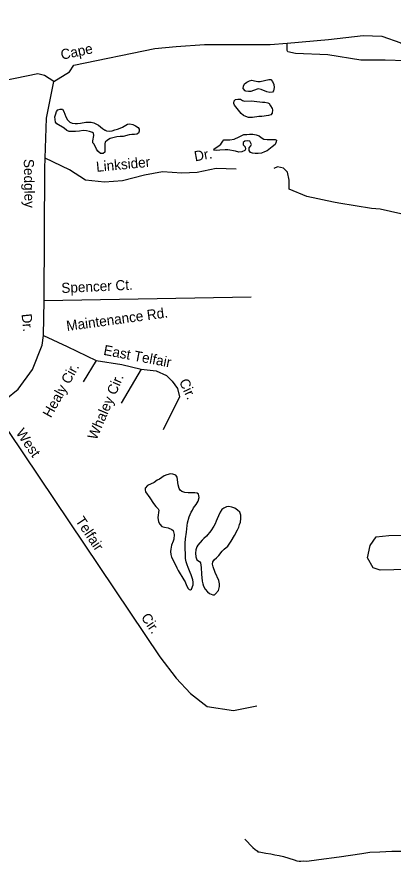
# Model space of a CAD drawing. Extents: x 1945482 to 2853149, y 66427 to 1015778.
# Drawn here: x 2329928 to 2332369, y 115103 to 120547 of the extents above; entities that cross this region are included whole.
import ezdxf

# ---------------------------------------------------------------- set-up
doc = ezdxf.new("R2010")
doc.units = 0
for name, color, linetype in [('Old_Level_10', 7, 'Continuous'), ('Old_Level_35', 7, 'Continuous'), ('Old_Level_60', 7, 'Continuous')]:
    doc.layers.add(name, color=color, linetype=linetype)

msp = doc.modelspace()

# ---------------------------------------------------------------- linework, layer by layer
at = {"layer": 'Old_Level_35'}
for points in [[(2330169.1, 120128.4), (2330107.2, 120166.1), (2330065.3, 120178.7), (2329537.8, 120069.8), (2329441.5, 120057.2), (2329341.1, 120065.6), (2329207.1, 120103.3), (2328826.1, 120229), (2328370.7, 120325.3), (2328115.3, 120337.9), (2327851.6, 120333.7), (2327512.5, 120308.6), (2327361.8, 120270.9), (2327273.8, 120266.7), (2327139.9, 120279.2), (2327077.1, 120296), (2327060.3, 120325.3), (2327081.3, 120379.8), (2327194.3, 120471.9), (2327357.6, 120497.1), (2327839, 120547.4)], [(2330169.1, 120128.4), (2330269.6, 120191.3), (2330298.9, 120233.2), (2330822.2, 120342.1), (2330960.4, 120354.6), (2331144.6, 120367.2), (2331571.6, 120367.2), (2331680.4, 120375.6), (2331948.4, 120400.7), (2332174.4, 120425.9), (2332295.8, 120421.7), (2332417.2, 120379.8), (2332547, 120287.6), (2332672.6, 120220.6), (2332844.2, 120161.9), (2333154, 120094.9), (2333472.2, 120027.9), (2333882.5, 119935.7), (2334276, 119860.3), (2334497.4, 119837.7)], [(2332547, 120287.6), (2332447.4, 120262.5), (2332317.6, 120266.7), (2332158.5, 120266.7), (2331945, 120300.2), (2331735.7, 120308.6), (2331685.5, 120321.1), (2331681.3, 120329.5), (2331680.4, 120375.6)], [(2327993.1, 117750.5), (2328076.8, 117679.3), (2328131.2, 117616.5), (2328453.6, 117126.3), (2329773.9, 118006.1), (2329937.2, 118136), (2330029.3, 118261.6), (2330092.1, 118420.8), (2330100.5, 118483.7), (2330104.7, 118709.9), (2330108.9, 119567.9), (2330113, 119630.7), (2330121.4, 119890.5), (2330169.1, 120128.4)], [(2331349.7, 119559.5), (2331219.9, 119563.7), (2331098.5, 119538.6), (2330998.1, 119534.4), (2330872.5, 119542.8), (2330755.2, 119521.8), (2330612.9, 119484.1), (2330495.7, 119475.7), (2330374.3, 119488.3), (2330269.6, 119555.3), (2330113, 119630.7)], [(2333192.1, 119142.7), (2333028.9, 119142.7), (2332957.7, 119155.2), (2332867.7, 119169.9), (2332284.9, 119301.9), (2332228.4, 119306), (2332017, 119339.6), (2331981.4, 119345.8), (2331807.7, 119383.6), (2331694.7, 119431.7), (2331694.7, 119488.3), (2331684.2, 119540.7), (2331657, 119567.9), (2331619.3, 119576.3), (2331594.2, 119563.7)], [(2330104.7, 118709.9), (2331446.8, 118734.2)], [(2330100.5, 118483.7), (2330253.7, 118412.5), (2330442.1, 118320.3), (2330609.6, 118295.2), (2330735.1, 118265.8), (2330831.4, 118253.3), (2330898.4, 118223.9), (2330936.1, 118186.2), (2330969.6, 118140.2), (2330982.1, 118085.7), (2330877.5, 117872)], [(2330442.1, 118320.3), (2330358.4, 118182.1)], [(2330735.1, 118265.8), (2330605.4, 118043.8)], [(2329773.9, 118006.1), (2330856.5, 116401.6), (2330961.2, 116263.3), (2331053.3, 116162.8), (2331162.2, 116079), (2331333.8, 116053.9), (2331484.5, 116083.2)], [(2333358.9, 116921.2), (2333165.6, 116961.6), (2333073, 116981.7), (2332283.5, 116961.6), (2332239.2, 116977.7), (2332202.9, 117042.2), (2332219, 117122.8), (2332259.3, 117179.2), (2332339.9, 117187.3), (2333064.9, 117195.3), (2333105.2, 117179.2), (2333125.3, 117126.8), (2333117.3, 117066.4), (2333073, 116981.7)], [(2331407.1, 115221), (2331457.5, 115165.5), (2331473.7, 115153.7), (2331485.9, 115144), (2331491.7, 115138), (2331499.9, 115138), (2331543.9, 115130.2), (2331575.9, 115124.9), (2331583.1, 115123.2)], [(2331583.1, 115123.2), (2331600.1, 115119), (2331630.2, 115113.3), (2331656.4, 115107.7), (2331692.3, 115096), (2331726.5, 115086.2), (2331744.8, 115080.4), (2331758.6, 115078.6), (2331770.5, 115076.8), (2331788.5, 115079.2), (2331808.6, 115077.3), (2331886.6, 115088), (2332018.5, 115105.3), (2332166.3, 115126.9), (2332216.2, 115135.4), (2332282.1, 115138), (2332360, 115142.7), (2332490, 115142.3), (2332694.1, 115142.5), (2332984.1, 115139.5), (2333188.5, 115138.7)]]:
    msp.add_lwpolyline(points, dxfattribs=at)
at = {"layer": 'Old_Level_60'}
for points in [[(2331568.7, 120056.5), (2331548.5, 120060.6), (2331511.5, 120077.4), (2331494, 120081.1), (2331463.7, 120069.7), (2331446, 120064.5), (2331430.5, 120063.3), (2331413.2, 120066.3), (2331409.5, 120067.7), (2331395.2, 120082.4), (2331398.7, 120097.8), (2331404.5, 120113.8), (2331420.7, 120125), (2331436.2, 120133.5), (2331451.2, 120137.1), (2331469.7, 120132.2), (2331491.2, 120128.4), (2331507, 120128.1), (2331561.7, 120141.4), (2331575.7, 120141.1), (2331586.2, 120128.1), (2331594.5, 120108), (2331596, 120089.6), (2331593, 120067.9), (2331586.2, 120059.1), (2331568.7, 120056.5)], [(2331335.5, 119990.7), (2331336.5, 120000), (2331336.7, 120002.5), (2331345.2, 120011.7), (2331361.5, 120014.7), (2331378, 120014.3), (2331391.7, 120006.1), (2331405.2, 120000), (2331447, 120003.7), (2331504, 119995.5), (2331520.5, 119994.2), (2331536, 119994.4), (2331555, 119990.5), (2331565.5, 119985.3), (2331574, 119971.3), (2331583, 119954), (2331586.5, 119943.8), (2331583.7, 119922.9), (2331575.7, 119912.6), (2331561, 119907.8), (2331516, 119901.3), (2331497, 119902.3), (2331455.7, 119894.7), (2331431.5, 119895.4), (2331414, 119901.5), (2331398.7, 119908.7), (2331382.2, 119921.7), (2331339.7, 119974.3), (2331336, 119985.7), (2331335.5, 119990.7)], [(2330488.2, 119662.1), (2330471, 119662.5), (2330453.2, 119676.9), (2330444.2, 119690.5), (2330428.7, 119721.3), (2330422, 119731.7), (2330421.5, 119744.5), (2330428.2, 119778.4), (2330425, 119792.9), (2330418.2, 119798.6), (2330399.2, 119804.7), (2330380.5, 119808.8), (2330359, 119810.5), (2330334.2, 119806.8), (2330309, 119804.9), (2330268, 119804.3), (2330252, 119811.6), (2330235.2, 119825.7), (2330188, 119853.1), (2330179.7, 119864.8), (2330176.5, 119882.7), (2330175.5, 119899.7), (2330180.7, 119918.4), (2330186, 119932.9), (2330195, 119945.8), (2330209.5, 119948.8), (2330224.7, 119948.1), (2330233.5, 119934.7), (2330246.2, 119899.3), (2330257.2, 119879.8), (2330273, 119865.8), (2330287.5, 119858.4), (2330305.5, 119856.9), (2330322.5, 119857.1), (2330340.5, 119858.2), (2330376, 119863.8), (2330392, 119865.1), (2330411.2, 119864.8), (2330427.7, 119860), (2330457.5, 119845.8), (2330483.5, 119824.4), (2330496.2, 119815.7), (2330500.2, 119813.9), (2330495.2, 119814.5), (2330509.5, 119809.1), (2330527, 119806.4), (2330547.5, 119809.3), (2330563.7, 119816.1), (2330580.2, 119820.4), (2330597.5, 119826.3), (2330613, 119833.1), (2330646.7, 119851), (2330660.2, 119854.2), (2330679.7, 119850.1), (2330696.7, 119841.5), (2330714, 119829.9), (2330721.5, 119818.8), (2330722.5, 119805.6), (2330717, 119792.7), (2330707, 119787.6), (2330692.2, 119784.7), (2330675, 119784.7), (2330657.7, 119783.2), (2330617.2, 119772.1), (2330598.2, 119772.2), (2330576.7, 119770), (2330532.7, 119758), (2330517, 119749.1), (2330502, 119735.7), (2330499, 119724.1), (2330499, 119669.9), (2330488.2, 119662.1)], [(2331473.5, 119661.2), (2331456.2, 119663.3), (2331444.2, 119669), (2331435.5, 119682.3), (2331435.7, 119698.7), (2331446.2, 119710.9), (2331450.5, 119719.6), (2331444.2, 119733.4), (2331438, 119740.7), (2331422.2, 119744.9), (2331405.7, 119741.3), (2331395.2, 119733.7), (2331395, 119718.7), (2331409.2, 119704.2), (2331411.5, 119690.3), (2331405.7, 119680.7), (2331387.5, 119671.7), (2331368.2, 119671), (2331346.7, 119675.9), (2331297, 119684.9), (2331279.5, 119685.1), (2331244, 119682.4), (2331223, 119681.7), (2331208, 119682.8), (2331205, 119684.5), (2331208, 119691.4), (2331239, 119711.1), (2331250.7, 119722.3), (2331259.5, 119735.5), (2331263, 119742.3), (2331270, 119749.4), (2331308.5, 119749.8), (2331338.5, 119755.6), (2331369.5, 119768.9), (2331400.7, 119785.3), (2331419.7, 119785.9), (2331436.5, 119788.1), (2331458.5, 119788.1), (2331481, 119782.9), (2331500, 119775.6), (2331512.2, 119766), (2331529.5, 119755.6), (2331550.5, 119753.6), (2331604.2, 119753.3), (2331611.7, 119748.9), (2331609.7, 119738.1), (2331602.5, 119720.2), (2331583.5, 119704.5), (2331551.2, 119680), (2331534.7, 119672.1), (2331514.7, 119664.4), (2331493.7, 119661.5), (2331473.5, 119661.2)], [(2331054.5, 116835.5), (2331061.5, 116840), (2331071, 116867.7), (2331072, 116884.5), (2331069.2, 116901), (2331058.5, 116932.4), (2331052.7, 116948.2), (2331038.5, 116980.9), (2331032, 116997.7), (2331027, 117017), (2331022.7, 117038.7), (2331021, 117060.5), (2331020, 117110), (2331020, 117138.1), (2331021.7, 117166), (2331027.7, 117209.1), (2331032, 117251.5), (2331035.2, 117269.2), (2331045.7, 117307.7), (2331051.2, 117323.4), (2331058, 117337.8), (2331067.2, 117352), (2331074.7, 117365.7), (2331091.5, 117388.2), (2331105, 117409.9), (2331110.7, 117433.7), (2331105.2, 117455.4), (2331098.2, 117460.8), (2331082.5, 117463.7), (2331067.2, 117464.1), (2331040.2, 117463.2), (2331017.7, 117464.9), (2330998.7, 117473.1), (2330987.5, 117481.7), (2330980.7, 117491.6), (2330975, 117515.4), (2330967, 117564.1), (2330960.2, 117577.4), (2330940.5, 117585.5), (2330925, 117586.5), (2330900.5, 117581.3), (2330883.2, 117572.7), (2330852.7, 117552.3), (2330838.7, 117544.7), (2330818, 117530.4), (2330776.5, 117512.2), (2330759.7, 117494.6), (2330759.5, 117484.1), (2330763, 117470.8), (2330791.5, 117431.9), (2330815.2, 117394.7), (2330830, 117374.3), (2330845.2, 117359.9), (2330849.7, 117352.1), (2330842.7, 117303.5), (2330847.7, 117275.4), (2330854.5, 117261.1), (2330869, 117245), (2330885, 117240.9), (2330910, 117236.2), (2330933.5, 117226.9), (2330942.7, 117219.5), (2330947.7, 117193.8), (2330945.7, 117163), (2330942.7, 117149.5), (2330931.5, 117125.7), (2330926, 117098.5), (2330924.7, 117083.3), (2330926.5, 117065.2), (2330932, 117047.9), (2330940.5, 117031), (2330965, 116977.5), (2330973.5, 116961.3), (2331011.5, 116900.8), (2331019.2, 116886.8), (2331028.7, 116862.9), (2331038.5, 116844.8), (2331046.5, 116837.5), (2331054.5, 116835.5)], [(2331199.2, 116803), (2331209.2, 116803.9), (2331217.5, 116808.5), (2331235, 116831), (2331242, 116856.4), (2331242.5, 116874.7), (2331237.5, 116895.5), (2331215.2, 116948.2), (2331202, 116983.9), (2331198, 117000.7), (2331199, 117017.3), (2331209.2, 117030.9), (2331223.7, 117043.1), (2331237, 117056.7), (2331260.2, 117085.1), (2331273, 117099), (2331296, 117118.9), (2331317.5, 117149.6), (2331339.2, 117187.5), (2331359, 117224.7), (2331366.7, 117241.5), (2331373, 117257.7), (2331377.5, 117273.1), (2331381.5, 117297.9), (2331381.5, 117318.4), (2331373.2, 117337.6), (2331360, 117351.9), (2331342, 117364.6), (2331322.2, 117371.1), (2331303.7, 117374.3), (2331287, 117372.6), (2331270.2, 117364.9), (2331258, 117355.7), (2331247.2, 117338.7), (2331235.5, 117314.4), (2331226.7, 117294.2), (2331221.7, 117280), (2331214, 117263.5), (2331205.7, 117248.4), (2331186.2, 117217.3), (2331158.5, 117182.6), (2331140.7, 117167.9), (2331130, 117157.2), (2331101.2, 117125), (2331094.7, 117114.9), (2331089, 117093.8), (2331087.7, 117073.1), (2331089, 117049.4), (2331095.2, 117029.4), (2331112.5, 117018.3), (2331118.7, 117009.6), (2331123.5, 116980.7), (2331125.7, 116935.9), (2331130.7, 116892.1), (2331134.5, 116873.2), (2331139.5, 116858.4), (2331148.5, 116839.6), (2331165.2, 116821.6), (2331177.5, 116812.1), (2331199.2, 116803)]]:
    msp.add_lwpolyline(points, dxfattribs=at)

# ---------------------------------------------------------------- texts
at = {"layer": 'Old_Level_10'}
for s, height, rotation, p in [('Cape', 65.62, 11.9381, (2330220.1, 120268.7)), ('Dr.', 65.62, 10.2868, (2331084.4, 119610.5)), ('Sedgley', 65.62, 270.9547, (2329973.1, 119626.1)), ('Linksider', 65.62, 5.4437, (2330445.5, 119542.6)), ('Spencer Ct.', 65.617, 2.7077, (2330218.4, 118757.7)), ('Maintenance Rd.', 65.617, 7.6801, (2330253.8, 118511.9)), ('Dr.', 65.62, 275.7473, (2329958.7, 118621)), ('East Telfair ', 65.617, 349.2521, (2330486.5, 118358.2)), ('Healy Cir.', 65.62, 61.0962, (2330149, 117945.2)), ('Whaley Cir.', 65.617, 66.8103, (2330444.3, 117801.3)), ('Cir.', 65.62, 294.8607, (2330978.6, 118184.9)), ('West', 65.62, 304.3396, (2329919.2, 117852.7)), ('Telfair', 65.62, 303.7822, (2330305.8, 117283.2)), ('Cir.', 65.62, 303.7445, (2330730.8, 116657.4))]:
    msp.add_text(s, height=height, rotation=rotation, dxfattribs=at).set_placement(p)

doc.saveas('drawing.dxf')
